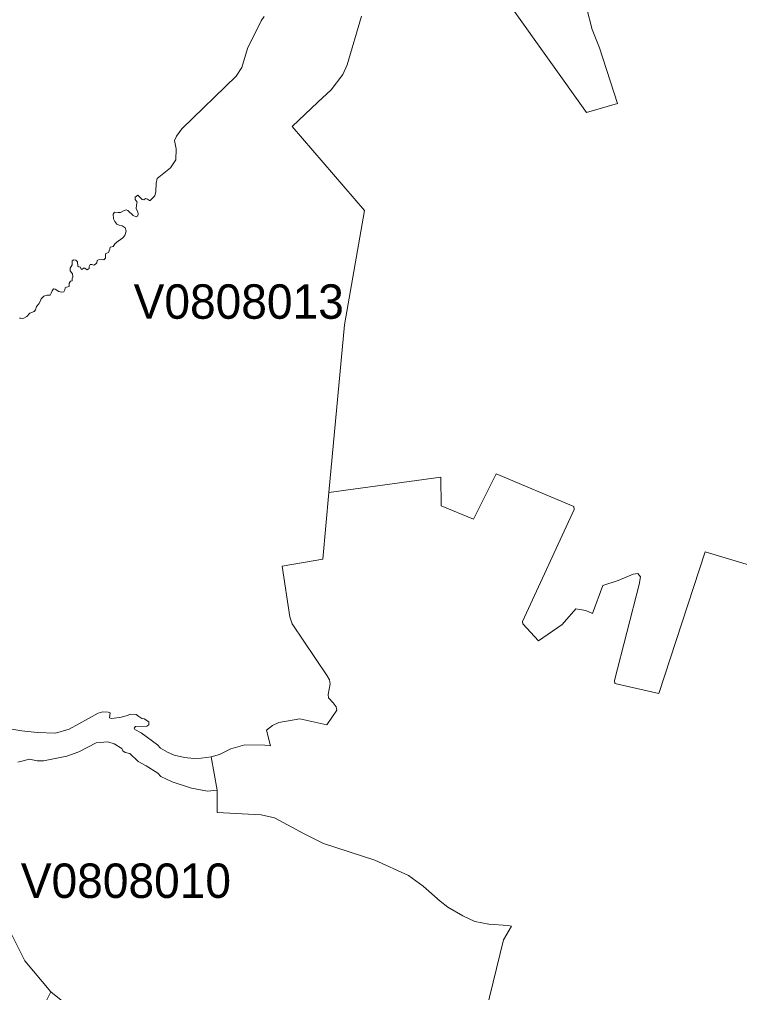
# Model space of a CAD drawing. Extents: x 369010 to 735936, y 6377141 to 6616555.
# Drawn here: x 550488 to 552577, y 6483930 to 6486755 of the extents above; entities that cross this region are included whole.
import ezdxf
from ezdxf.enums import TextEntityAlignment as Align

# ---------------------------------------------------------------- set-up
doc = ezdxf.new("R2010")
doc.units = 0
doc.header["$LTSCALE"] = 40
doc.layers.add('3', color=7, linetype='Continuous', lineweight=13)
doc.layers.add('4', color=7, linetype='Continuous')

msp = doc.modelspace()

# ---------------------------------------------------------------- linework, layer by layer
at = {"layer": '3'}
for points in [[(552132.77, 6486790.03), (552148.99, 6486725.98), (552170.67, 6486673.02), (552223.3, 6486510.99), (552132.93, 6486485.18), (551808.38, 6486941.97)], [(551808.38, 6486941.97), (552132.93, 6486485.18), (552223.3, 6486510.99), (552170.67, 6486673.02), (552148.99, 6486725.98), (552132.77, 6486790.03)], [(550454.39, 6484696.57), (550494.61, 6484690.29), (550538.8, 6484685.65), (550592.09, 6484683.66), (550632.31, 6484695.25), (550716.05, 6484741.26), (550729.62, 6484745.23), (550745.01, 6484744.74), (550750.64, 6484742.75), (550748.82, 6484728.02), (550753.95, 6484725.7), (550779.27, 6484728.85), (550797.65, 6484733.81), (550810.55, 6484738.12), (550826.77, 6484737.62), (550833.89, 6484731.66), (550842.5, 6484726.2), (550849.45, 6484724.71), (550862.85, 6484716.27), (550863.02, 6484707.99), (550857.39, 6484704.02), (550824.95, 6484702.37), (550820.82, 6484698.06), (550822.8, 6484694.09), (550841.01, 6484684.33), (550888.34, 6484649.57), (550897.28, 6484640.14), (550917.8, 6484627.72), (550936.34, 6484619.45), (550966.46, 6484612.5), (550993.44, 6484609.68), (551014.79, 6484610.68), (551044.08, 6484614.32), (551068.24, 6484621.44), (551101.51, 6484637.99), (551142.06, 6484649.41), (551199.82, 6484648.91), (551216.37, 6484646.76), (551204.62, 6484692.27), (551222.16, 6484705.35), (551240.7, 6484714.78), (551301.27, 6484724.88), (551379.89, 6484707.99), (551408.52, 6484750.03), (551407.03, 6484759.96), (551397.76, 6484771.88), (551384.03, 6484786.11), (551383.69, 6484796.04), (551389.16, 6484826.16), (551387.17, 6484838.25), (551380.55, 6484849.5), (551279.1, 6485000.27), (551272.48, 6485020.63), (551249.8, 6485167.93), (551367.64, 6485188.78), (551385.18, 6485381.6), (551430.86, 6485869.17), (551489.29, 6486200.51), (551278.93, 6486444.13), (551353.57, 6486515.63), (551392.14, 6486551.21), (551426.39, 6486595.9), (551438.64, 6486623.7), (551480.18, 6486765.04)], [(551197.34, 6486763.39), (551188.9, 6486751.31), (551149.67, 6486671.04), (551132.63, 6486615.92), (551116.07, 6486590.27), (550959.01, 6486438.01), (550942.96, 6486416.16), (550937.83, 6486404.08), (550942.13, 6486380.08), (550941.47, 6486347.48), (550926.08, 6486324.31), (550887.02, 6486293.36), (550884.7, 6486279.79), (550883.21, 6486255.79), (550880.56, 6486243.54), (550867.49, 6486229.8), (550865.01, 6486229.8), (550859.54, 6486233.28), (550853.25, 6486235.93), (550849.12, 6486231.79), (550843.99, 6486232.62), (550831.41, 6486245.03), (550823.79, 6486239.73), (550823.79, 6486232.78), (550828.93, 6486224.84), (550827.1, 6486217.06), (550826.77, 6486205.64), (550831.57, 6486196.54), (550832.4, 6486188.59), (550830.25, 6486183.79), (550825.95, 6486182.63), (550817.34, 6486186.11), (550802.11, 6486201.01), (550797.31, 6486202.66), (550790.03, 6486199.85), (550781.26, 6486195.05), (550774.31, 6486194.39), (550763.22, 6486196.21), (550759.74, 6486189.59), (550761.07, 6486176.18), (550764.21, 6486168.4), (550770.17, 6486161.45), (550776.79, 6486157.97), (550785.4, 6486156.48)], [(550884.7, 6486279.79), (550887.02, 6486293.36), (550926.08, 6486324.31), (550941.47, 6486347.48), (550942.13, 6486380.08), (550937.83, 6486404.08), (550942.96, 6486416.16), (550959.01, 6486438.01), (551116.07, 6486590.27), (551132.63, 6486615.92), (551149.67, 6486671.04), (551188.9, 6486751.31), (551197.34, 6486763.39)], [(551480.18, 6486765.04), (551438.64, 6486623.7), (551426.39, 6486595.9), (551392.14, 6486551.21), (551353.57, 6486515.63), (551278.93, 6486444.13), (551489.29, 6486200.51), (551430.86, 6485869.17), (551385.18, 6485381.6), (551709.9, 6485426.94), (551711.39, 6485343.53), (551805.07, 6485304.64), (551870.77, 6485436.38), (552096.69, 6485340.88), (552097.68, 6485332.44), (551947.57, 6485007.72), (551948.23, 6485000.77), (551994.07, 6484951.12), (552062.26, 6484998.45), (552102.15, 6485043.8), (552131.11, 6485039.33), (552150.14, 6485030.73), (552180.27, 6485112.15), (552224.62, 6485126.55), (552267.98, 6485144.76), (552282.22, 6485146.41), (552289.5, 6485137.31), (552285.69, 6485115.3), (552213.86, 6484835.93), (552215.35, 6484827.16), (552342.63, 6484798.03), (552476.85, 6485209.31), (552821.92, 6485106.2)], [(550500.07, 6485887.71), (550509.5, 6485892.67), (550518.11, 6485902.44), (550530.19, 6485907.07), (550534, 6485911.87), (550536.81, 6485921.63), (550543.76, 6485929.74), (550548.4, 6485938.52), (550550.38, 6485944.31), (550558.33, 6485951.76), (550568.59, 6485954.4), (550576.53, 6485954.74), (550580.01, 6485960.36), (550582.49, 6485967.31), (550586.79, 6485972.94), (550591.76, 6485972.28), (550602.35, 6485965.66), (550609.3, 6485963.84), (550616.25, 6485964.67), (550619.73, 6485970.13), (550620.22, 6485976.09), (550624.03, 6485978.57), (550631.64, 6485979.73), (550632.31, 6485990.15), (550636.28, 6485995.28), (550640.58, 6485996.94), (550640.75, 6486002.9), (550642.57, 6486007.86), (550641.41, 6486017.13), (550635.12, 6486025.57), (550634.79, 6486032.85), (550640.25, 6486042.45), (550640.25, 6486054.37), (550645.55, 6486057.51), (550651.34, 6486056.36), (550655.81, 6486051.89), (550657.63, 6486039.31), (550660.44, 6486036.66), (550664.58, 6486036.16), (550666.57, 6486030.21), (550669.05, 6486029.05), (550673.19, 6486033.68), (550677.16, 6486033.18), (550684.44, 6486028.55), (550689.57, 6486031.86), (550690.4, 6486037.98), (550693.21, 6486043.61), (550698.18, 6486044.11), (550703.97, 6486042.12), (550708.6, 6486045.27), (550712.41, 6486049.07), (550713.24, 6486055.2), (550717.38, 6486057.35), (550727.31, 6486058.51), (550732.6, 6486057.35), (550737.73, 6486062.31), (550737.57, 6486074.56), (550741.04, 6486077.21), (550746.34, 6486078.37), (550750.31, 6486088.13), (550751.3, 6486094.26), (550759.74, 6486095.75), (550765.54, 6486104.52), (550773.98, 6486111.47), (550787.71, 6486120.9), (550793.34, 6486128.51), (550796.98, 6486141.09), (550794.67, 6486150.36), (550785.4, 6486156.48), (550776.79, 6486157.97), (550770.17, 6486161.45), (550764.21, 6486168.4), (550761.07, 6486176.18), (550759.74, 6486189.59), (550763.22, 6486196.21), (550774.31, 6486194.39), (550781.26, 6486195.05), (550790.03, 6486199.85), (550797.31, 6486202.66), (550802.11, 6486201.01), (550817.34, 6486186.11), (550825.95, 6486182.63), (550830.25, 6486183.79), (550832.4, 6486188.59), (550831.57, 6486196.54), (550826.77, 6486205.64), (550827.1, 6486217.06), (550828.93, 6486224.84), (550823.79, 6486232.78), (550823.79, 6486239.73), (550831.41, 6486245.03), (550843.99, 6486232.62), (550849.12, 6486231.79), (550853.25, 6486235.93), (550859.54, 6486233.28), (550865.01, 6486229.8), (550867.49, 6486229.8), (550880.56, 6486243.54), (550883.21, 6486255.79), (550884.7, 6486279.79)], [(550785.4, 6486156.48), (550794.67, 6486150.36), (550796.98, 6486141.09), (550793.34, 6486128.51), (550787.71, 6486120.9), (550773.98, 6486111.47), (550765.54, 6486104.52), (550759.74, 6486095.75), (550751.3, 6486094.26), (550750.31, 6486088.13), (550746.34, 6486078.37), (550741.04, 6486077.21), (550737.57, 6486074.56), (550737.73, 6486062.31), (550732.6, 6486057.35), (550727.31, 6486058.51), (550717.38, 6486057.35), (550713.24, 6486055.2), (550712.41, 6486049.07), (550708.6, 6486045.27), (550703.97, 6486042.12), (550698.18, 6486044.11), (550693.21, 6486043.61), (550690.4, 6486037.98), (550689.57, 6486031.86), (550684.44, 6486028.55), (550677.16, 6486033.18), (550673.19, 6486033.68), (550669.05, 6486029.05), (550666.57, 6486030.21), (550664.58, 6486036.16), (550660.44, 6486036.66), (550657.63, 6486039.31), (550655.81, 6486051.89), (550651.34, 6486056.36), (550645.55, 6486057.51), (550640.25, 6486054.37), (550640.25, 6486042.45), (550634.79, 6486032.85), (550635.12, 6486025.57), (550641.41, 6486017.13), (550642.57, 6486007.86), (550640.75, 6486002.9), (550640.58, 6485996.94), (550636.28, 6485995.28), (550632.31, 6485990.15), (550631.64, 6485979.73), (550624.03, 6485978.57), (550620.22, 6485976.09), (550619.73, 6485970.13), (550616.25, 6485964.67), (550609.3, 6485963.84), (550602.35, 6485965.66), (550591.76, 6485972.28), (550586.79, 6485972.94), (550582.49, 6485967.31), (550580.01, 6485960.36), (550576.53, 6485954.74), (550568.59, 6485954.4), (550558.33, 6485951.76), (550550.38, 6485944.31), (550548.4, 6485938.52), (550543.76, 6485929.74), (550536.81, 6485921.63), (550534, 6485911.87), (550530.19, 6485907.07), (550518.11, 6485902.44), (550509.5, 6485892.67), (550500.07, 6485887.71), (550496.92, 6485887.04), (550491.96, 6485888.2), (550487.49, 6485888.04)], [(550487.49, 6485888.04), (550491.96, 6485888.2), (550496.92, 6485887.04), (550500.07, 6485887.71)], [(552821.92, 6485106.2), (552476.85, 6485209.31), (552342.63, 6484798.03), (552215.35, 6484827.16), (552213.86, 6484835.93), (552285.69, 6485115.3), (552289.5, 6485137.31), (552282.22, 6485146.41), (552267.98, 6485144.76), (552224.62, 6485126.55), (552180.27, 6485112.15), (552150.14, 6485030.73), (552131.11, 6485039.33), (552102.15, 6485043.8), (552062.26, 6484998.45), (551994.07, 6484951.12), (551948.23, 6485000.77), (551947.57, 6485007.72), (552097.68, 6485332.44), (552096.69, 6485340.88), (551870.77, 6485436.38), (551805.07, 6485304.64), (551711.39, 6485343.53), (551709.9, 6485426.94), (551385.18, 6485381.6), (551367.64, 6485188.78), (551249.8, 6485167.93), (551272.48, 6485020.63), (551279.1, 6485000.27), (551380.55, 6484849.5), (551387.17, 6484838.25), (551389.16, 6484826.16), (551383.69, 6484796.04), (551384.03, 6484786.11), (551397.76, 6484771.88), (551407.03, 6484759.96), (551408.52, 6484750.03), (551379.89, 6484707.99), (551301.27, 6484724.88), (551240.7, 6484714.78), (551222.16, 6484705.35), (551204.62, 6484692.27), (551216.37, 6484646.76), (551199.82, 6484648.91), (551142.06, 6484649.41), (551101.51, 6484637.99), (551068.24, 6484621.44), (551044.08, 6484614.32), (551061.13, 6484517.83), (551060.96, 6484453.28), (551189.39, 6484446.66), (551228.12, 6484437.56), (551315.67, 6484390.56), (551370.12, 6484363.41), (551519.08, 6484315.09), (551616.23, 6484270.07), (551659.09, 6484238.79), (551708.58, 6484195.26), (551730.59, 6484178.22), (551773.79, 6484153.06), (551808.87, 6484137.01), (551849.75, 6484129.06), (551905.03, 6484124.76), (551915.46, 6484122.77), (551892.62, 6484083.38), (551731.09, 6483421.86)], [(550483.35, 6484599.26), (550517.12, 6484608.2), (550538.96, 6484603.06), (550557.66, 6484603.4), (550625.02, 6484616.97), (550660.11, 6484628.88), (550710.42, 6484655.03), (550744.52, 6484658.51), (550762.72, 6484652.72), (550785.23, 6484638.81), (550787.38, 6484631.86), (550794.17, 6484627.56), (550808.07, 6484623.92), (550832.07, 6484601.41), (550855.9, 6484588.33), (550889.67, 6484567.15), (550898.27, 6484557.39), (550931.04, 6484541.83), (550986.65, 6484523.29), (551032.99, 6484514.69), (551061.13, 6484517.83), (551044.08, 6484614.32), (551014.79, 6484610.68), (550993.44, 6484609.68), (550966.46, 6484612.5), (550936.34, 6484619.45), (550917.8, 6484627.72), (550897.28, 6484640.14), (550888.34, 6484649.57), (550841.01, 6484684.33), (550822.8, 6484694.09), (550820.82, 6484698.06), (550824.95, 6484702.37), (550857.39, 6484704.02), (550863.02, 6484707.99), (550862.85, 6484716.27), (550849.45, 6484724.71), (550842.5, 6484726.2), (550833.89, 6484731.66), (550826.77, 6484737.62), (550810.55, 6484738.12), (550797.65, 6484733.81), (550779.27, 6484728.85), (550753.95, 6484725.7), (550748.82, 6484728.02), (550750.64, 6484742.75), (550745.01, 6484744.74), (550729.62, 6484745.23), (550716.05, 6484741.26), (550632.31, 6484695.25), (550592.09, 6484683.66), (550538.8, 6484685.65), (550494.61, 6484690.29), (550454.39, 6484696.57)], [(550563.95, 6483903.31), (550578.68, 6483932.61), (550503.71, 6484021.98), (550449.09, 6484131.05), (550446.45, 6484157.03), (550188.26, 6484157.53), (550173.7, 6484317.74), (550046.92, 6484650.07), (549969.63, 6484614.48), (549958.37, 6484633.35), (549862.55, 6484577.74), (549820.68, 6484685.15), (549719.06, 6484577.58)], [(551731.09, 6483421.86), (551892.62, 6484083.38), (551915.46, 6484122.77), (551905.03, 6484124.76), (551849.75, 6484129.06), (551808.87, 6484137.01), (551773.79, 6484153.06), (551730.59, 6484178.22), (551708.58, 6484195.26), (551659.09, 6484238.79), (551616.23, 6484270.07), (551519.08, 6484315.09), (551370.12, 6484363.41), (551315.67, 6484390.56), (551228.12, 6484437.56), (551189.39, 6484446.66), (551060.96, 6484453.28), (551061.13, 6484517.83), (551032.99, 6484514.69), (550986.65, 6484523.29), (550931.04, 6484541.83), (550898.27, 6484557.39), (550889.67, 6484567.15), (550855.9, 6484588.33), (550832.07, 6484601.41), (550808.07, 6484623.92), (550794.17, 6484627.56), (550787.38, 6484631.86), (550785.23, 6484638.81), (550762.72, 6484652.72), (550744.52, 6484658.51), (550710.42, 6484655.03), (550660.11, 6484628.88), (550625.02, 6484616.97), (550557.66, 6484603.4), (550538.96, 6484603.06), (550517.12, 6484608.2), (550483.35, 6484599.26)], [(550449.09, 6484131.05), (550503.71, 6484021.98), (550578.68, 6483932.61), (550648.69, 6483876.17)], [(550648.69, 6483876.17), (550578.68, 6483932.61), (550563.95, 6483903.31)]]:
    msp.add_lwpolyline(points, dxfattribs=at)

# ---------------------------------------------------------------- texts
at = {"layer": '4'}
for s, p in [('V0808013', (551123.96, 6485886.32)), ('V0808010', (550796.63, 6484205))]:
    msp.add_text(s, height=100, dxfattribs=at).set_placement(p, align=Align.CENTER)

doc.saveas('drawing.dxf')
